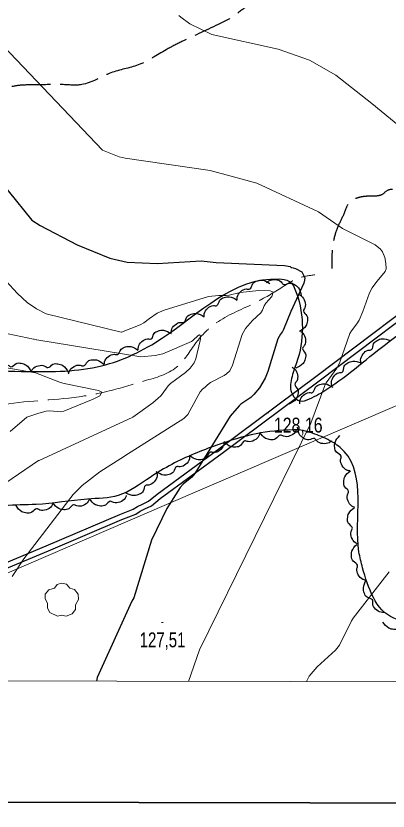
# Model space of a CAD drawing. Extents: x 483843 to 488449, y 4381269 to 4384483.
# Drawn here: x 485058.8 to 485277.5, y 4381745.2 to 4382213.1 of the extents above; entities that cross this region are included whole.
import ezdxf

# ---------------------------------------------------------------- set-up
doc = ezdxf.new("R2010")
doc.units = 0
doc.header["$LTSCALE"] = 3.8
doc.linetypes.add('LONG_DASHED', pattern=[7.5, 6, -1.5])
for name, color, linetype, lineweight in [('1', 7, 'Continuous', 13), ('15', 7, 'LONG_DASHED', 13), ('27', 7, 'Continuous', 25), ('29', 7, 'Continuous', 13), ('38', 7, 'Continuous', 25), ('51', 7, 'Continuous', 13), ('7', 7, 'Continuous', 13), ('8', 7, 'Continuous', 25), ('9', 7, 'Continuous', 13)]:
    doc.layers.add(name, color=color, linetype=linetype, lineweight=lineweight)

msp = doc.modelspace()

# ---------------------------------------------------------------- linework, layer by layer
at = {"layer": '1', "lineweight": 35}
msp.add_lwpolyline([(484030.2, 4384207.38), (487748.7, 4384200.21), (487743.96, 4381745.22), (484025.46, 4381752.39)], close=True, dxfattribs=at)
at = {"layer": '1'}
msp.add_lwpolyline([(484100.5, 4384135.8), (487678, 4384129), (487674.1, 4381816.7), (484095.6, 4381823.6)], close=True, dxfattribs=at)
at = {"layer": '15'}
msp.add_spline([(484822.33, 4381983.54), (484847.17, 4381983.3), (484880.23, 4381985.17), (484920.28, 4381985.95), (484958.86, 4381981.01), (484995.65, 4381979.87), (485025.76, 4381978.68), (485042.99, 4381982.74), (485089.97, 4381988.22), (485113.68, 4381992.4), (485134.36, 4381998.32), (485153.2, 4382006.31), (485164.72, 4382020.92), (485176.52, 4382032.46), (485198.15, 4382043.65), (485214.5, 4382052.94), (485225.72, 4382058.99), (485234.39, 4382060.72)], degree=3, dxfattribs=at)
at = {"layer": '27'}
for points in [[(484798.92, 4381998.99), (484814.13, 4381997.5), (484843.2, 4381995.91), (484868.25, 4382000.56), (484887.51, 4382002.1), (484917.02, 4382005.25), (484964.05, 4382006.09), (484977.04, 4382005.57), (484983.34, 4382005.23), (485009.08, 4382005.54), (485023.48, 4382005.42), (485036.4, 4382004.83), (485065.6, 4382003.85), (485109.14, 4382007.17), (485145.01, 4382023.64), (485213.43, 4382058.32), (485219.23, 4382057.08), (485223.55, 4382050.33), (485223.76, 4382008.99), (485220.77, 4381999.7), (485221.24, 4381990.33), (485225.73, 4381986.51), (485231.26, 4381987.74), (485241.59, 4381993.47), (485278.23, 4382021.59), (485302.39, 4382038.45), (485323.17, 4382055.55), (485334.02, 4382069.85), (485367.08, 4382088.44), (485385.03, 4382100.47), (485416.97, 4382156.56), (485440.3, 4382182.11), (485449.72, 4382200.81), (485459.51, 4382209.91)], [(485508.11, 4382168.47), (485497.14, 4382154.39), (485492.34, 4382149.87), (485486.98, 4382147.75), (485476.04, 4382134.43), (485469.31, 4382120.28), (485463.15, 4382107.79), (485460.73, 4382083.73), (485455.05, 4382061.72), (485453.12, 4382039.33), (485443.59, 4382022.28), (485413.43, 4381988.65), (485371.07, 4381957.21), (485349.23, 4381936.26), (485331.41, 4381917.56), (485310.92, 4381892.36), (485301.95, 4381886.42), (485299.93, 4381877.68), (485296.95, 4381863.37), (485288.88, 4381857.75), (485280.91, 4381858.74), (485262.52, 4381888.42), (485260.4, 4381897.69), (485251.77, 4381956.74), (485244.54, 4381962.46), (485234.48, 4381967.01), (485223.41, 4381969.59), (485221.53, 4381969.55), (485200.04, 4381967.22), (485176.97, 4381960.51), (485150.46, 4381949.23), (485137.77, 4381941.58), (485118.97, 4381930.96), (485100.86, 4381928.77), (485070.67, 4381925.6), (485052.23, 4381924.67), (485034.52, 4381920.53), (485015.41, 4381919.37), (485007.52, 4381920.05), (484994.14, 4381921.24), (484952.93, 4381922.31)], [(485188.73, 4382045.86), (485188.85, 4382047.64), (485190.89, 4382050.84), (485194.23, 4382052.4), (485196.28, 4382052.46), (485198.04, 4382055.55), (485200.55, 4382057.16), (485203.55, 4382057.57), (485208.11, 4382055.63)], [(485206.14, 4382056.14), (485207.52, 4382057.25), (485211.25, 4382057.92), (485214.67, 4382056.51), (485216.1, 4382055.04), (485219.57, 4382055.85), (485222.45, 4382055.08), (485224.78, 4382053.15), (485226.44, 4382048.48)], [(485169.38, 4382036.05), (485169.49, 4382037.82), (485171.51, 4382041.03), (485174.85, 4382042.61), (485176.9, 4382042.68), (485178.64, 4382045.78), (485181.15, 4382047.39), (485184.15, 4382047.82), (485188.72, 4382045.89)], [(485225.04, 4382049.12), (485226.59, 4382048.26), (485228.61, 4382045.05), (485228.58, 4382041.35), (485227.76, 4382039.47), (485229.79, 4382036.56), (485230.16, 4382033.6), (485229.25, 4382030.72), (485225.54, 4382027.43)], [(485150.04, 4382026.2), (485150.15, 4382027.98), (485152.17, 4382031.18), (485155.51, 4382032.76), (485157.56, 4382032.83), (485159.31, 4382035.93), (485161.82, 4382037.54), (485164.81, 4382037.97), (485169.38, 4382036.04)], [(485130.63, 4382016.5), (485130.76, 4382018.27), (485132.82, 4382021.46), (485136.17, 4382023), (485138.22, 4382023.05), (485140, 4382026.13), (485142.52, 4382027.72), (485145.52, 4382028.11), (485150.07, 4382026.14)], [(485225.99, 4382027.41), (485227.4, 4382026.33), (485228.94, 4382022.86), (485228.38, 4382019.21), (485227.3, 4382017.47), (485228.9, 4382014.29), (485228.84, 4382011.31), (485227.52, 4382008.59), (485223.37, 4382005.87)], [(485261.6, 4382008.87), (485261.38, 4382010.63), (485262.79, 4382014.16), (485265.79, 4382016.31), (485267.8, 4382016.75), (485268.95, 4382020.11), (485271.13, 4382022.15), (485274, 4382023.11), (485278.84, 4382022.04)], [(485110.74, 4382007.85), (485110.97, 4382009.61), (485113.22, 4382012.66), (485116.66, 4382014), (485118.71, 4382013.92), (485120.67, 4382016.89), (485123.29, 4382018.33), (485126.3, 4382018.54), (485130.73, 4382016.3)], [(485089.74, 4382002.44), (485090.26, 4382004.14), (485092.96, 4382006.8), (485096.58, 4382007.57), (485098.59, 4382007.16), (485101, 4382009.78), (485103.81, 4382010.77), (485106.82, 4382010.5), (485110.83, 4382007.57)], [(485244.4, 4381995.64), (485244.18, 4381997.4), (485245.58, 4382000.92), (485248.57, 4382003.09), (485250.57, 4382003.53), (485251.72, 4382006.9), (485253.89, 4382008.95), (485256.75, 4382009.92), (485261.6, 4382008.87)], [(485046.15, 4382004.44), (485047.1, 4382005.94), (485050.42, 4382007.78), (485054.1, 4382007.56), (485055.93, 4382006.63), (485058.95, 4382008.51), (485061.93, 4382008.72), (485064.76, 4382007.66), (485067.84, 4382003.77)], [(485067.84, 4382003.82), (485068.77, 4382005.33), (485072.05, 4382007.22), (485075.74, 4382007.06), (485077.59, 4382006.16), (485080.58, 4382008.08), (485083.55, 4382008.34), (485086.4, 4382007.32), (485089.54, 4382003.48)], [(485221.17, 4382006.32), (485222.61, 4382005.28), (485224.25, 4382001.86), (485223.81, 4381998.2), (485222.78, 4381996.42), (485224.47, 4381993.3), (485224.5, 4381990.31), (485223.27, 4381987.55), (485219.21, 4381984.71)], [(485225.6, 4381984.91), (485225.72, 4381986.68), (485227.77, 4381989.87), (485231.12, 4381991.43), (485233.17, 4381991.48), (485234.93, 4381994.57), (485237.45, 4381996.17), (485240.45, 4381996.57), (485245.01, 4381994.61)], [(485202.08, 4381967.72), (485201.57, 4381966.02), (485198.87, 4381963.36), (485195.26, 4381962.58), (485193.24, 4381962.98), (485190.84, 4381960.36), (485188.03, 4381959.36), (485185.01, 4381959.63), (485181, 4381962.55)], [(485223.7, 4381969.72), (485222.92, 4381968.13), (485219.83, 4381965.93), (485216.14, 4381965.74), (485214.22, 4381966.46), (485211.43, 4381964.26), (485208.49, 4381963.72), (485205.56, 4381964.47), (485202.07, 4381967.99)], [(485244.3, 4381963.05), (485242.9, 4381961.97), (485239.15, 4381961.39), (485235.77, 4381962.87), (485234.37, 4381964.37), (485230.89, 4381963.65), (485228.02, 4381964.48), (485225.73, 4381966.46), (485224.18, 4381971.17)], [(485254.94, 4381945.35), (485253.22, 4381945.81), (485250.48, 4381948.43), (485249.6, 4381952.01), (485249.94, 4381954.04), (485247.25, 4381956.36), (485246.16, 4381959.14), (485246.34, 4381962.16), (485249.13, 4381966.26)], [(485181.13, 4381962.08), (485180.83, 4381960.33), (485178.46, 4381957.36), (485174.97, 4381956.16), (485172.92, 4381956.32), (485170.85, 4381953.43), (485168.18, 4381952.1), (485165.15, 4381952.01), (485160.82, 4381954.43)], [(485160.92, 4381954.2), (485160.76, 4381952.44), (485158.65, 4381949.28), (485155.27, 4381947.8), (485153.22, 4381947.78), (485151.39, 4381944.73), (485148.84, 4381943.19), (485145.83, 4381942.84), (485141.32, 4381944.89)], [(485141.69, 4381944.16), (485141.78, 4381942.39), (485140.12, 4381938.98), (485136.98, 4381937.04), (485134.95, 4381936.75), (485133.56, 4381933.47), (485131.24, 4381931.59), (485128.31, 4381930.84), (485123.56, 4381932.25)], [(485257.9, 4381923.89), (485256.28, 4381924.61), (485253.98, 4381927.63), (485253.68, 4381931.31), (485254.33, 4381933.25), (485252.04, 4381935.97), (485251.41, 4381938.89), (485252.06, 4381941.84), (485255.46, 4381945.45)], [(485123.7, 4381930.88), (485122.94, 4381929.27), (485119.87, 4381927.04), (485116.19, 4381926.81), (485114.26, 4381927.51), (485111.49, 4381925.27), (485108.56, 4381924.7), (485105.62, 4381925.41), (485102.09, 4381928.89)], [(485080.55, 4381926.11), (485079.73, 4381924.54), (485076.57, 4381922.43), (485072.88, 4381922.35), (485070.98, 4381923.12), (485068.13, 4381921), (485065.18, 4381920.55), (485062.27, 4381921.38), (485058.88, 4381925)], [(485102.09, 4381928.9), (485101.35, 4381927.28), (485098.32, 4381925.01), (485094.64, 4381924.73), (485092.7, 4381925.4), (485089.96, 4381923.12), (485087.04, 4381922.51), (485084.09, 4381923.18), (485080.51, 4381926.61)], [(485259.95, 4381902.28), (485258.34, 4381903.03), (485256.09, 4381906.09), (485255.85, 4381909.77), (485256.53, 4381911.71), (485254.28, 4381914.46), (485253.7, 4381917.39), (485254.39, 4381920.33), (485257.85, 4381923.88)], [(485264.33, 4381881.07), (485262.63, 4381881.57), (485259.97, 4381884.27), (485259.19, 4381887.88), (485259.59, 4381889.9), (485256.97, 4381892.3), (485255.97, 4381895.11), (485256.23, 4381898.12), (485259.15, 4381902.14)], [(485275.18, 4381862.12), (485273.4, 4381862.17), (485270.13, 4381864.09), (485268.45, 4381867.38), (485268.32, 4381869.43), (485265.17, 4381871.08), (485263.48, 4381873.54), (485262.96, 4381876.52), (485264.74, 4381881.15)], [(485296.1, 4381857.89), (485295.31, 4381856.3), (485292.19, 4381854.14), (485288.5, 4381854), (485286.58, 4381854.74), (485283.76, 4381852.58), (485280.82, 4381852.08), (485277.9, 4381852.86), (485274.45, 4381856.43)]]:
    msp.add_spline(points, degree=3, dxfattribs=at)
at = {"layer": '29'}
msp.add_lwpolyline([(485083.26, 4381859.96), (485078.72, 4381862.08), (485077.31, 4381864.62), (485077.41, 4381867.6), (485076.04, 4381870.01), (485076.08, 4381872.76), (485078.24, 4381875.36), (485081.43, 4381876.36), (485083.08, 4381878.55), (485085.65, 4381879.38), (485088.51, 4381878.73), (485090.46, 4381876.46), (485093.27, 4381875.64), (485095.4, 4381872.79), (485095.64, 4381869.66), (485093.76, 4381866.51), (485093.76, 4381863.83), (485091.94, 4381861.22), (485088.32, 4381859.88), (485085.55, 4381860.51)], close=True, dxfattribs=at)
at = {"layer": '38'}
for points in [[(484797.25, 4381877.06), (484822.74, 4381876.97), (484935.3, 4381876.34), (485009.88, 4381875.72), (485012.82, 4381875.91), (485016.63, 4381876.5), (485021, 4381877.82), (485024.68, 4381879.6), (485076.69, 4381901.31), (485119.82, 4381919.71), (485127.8, 4381922.84), (485130.3, 4381924.45), (485133.24, 4381925.87), (485136.74, 4381927.62), (485141.73, 4381931.65), (485178.09, 4381958.33), (485235.03, 4382000.84), (485312.48, 4382059.39)], [(484797.33, 4381873.86), (484822.73, 4381873.77), (484935.28, 4381873.14), (485009.97, 4381872.52), (485013.17, 4381872.73), (485017.34, 4381873.38), (485022.16, 4381874.83), (485026, 4381876.69), (485077.93, 4381898.37), (485121.03, 4381916.76), (485129.26, 4381919.98), (485131.87, 4381921.65), (485134.65, 4381923), (485138.48, 4381924.91), (485143.67, 4381929.12), (485179.99, 4381955.77), (485236.96, 4381998.29), (485314.38, 4382056.83)]]:
    msp.add_lwpolyline(points, dxfattribs=at)
at = {"layer": '38', "linetype": 'LONG_DASHED'}
for points in [[(485484.19, 4382224.31), (485462, 4382227.29), (485445.62, 4382228.8), (485425.21, 4382229.11), (485406, 4382229), (485396.4, 4382228.83), (485391.67, 4382228.82), (485385.88, 4382229.54), (485380.78, 4382229.6), (485373.58, 4382229.47), (485370.36, 4382229.19), (485363.41, 4382227.56), (485355.44, 4382223.9), (485352.32, 4382222.26), (485337.69, 4382222.15), (485331.36, 4382223.77), (485325.51, 4382227.71), (485318.96, 4382233.08), (485313.26, 4382237.4), (485311.13, 4382238.94), (485303.04, 4382242.7), (485286.78, 4382237), (485260.76, 4382231.74), (485235.93, 4382227.55), (485209.66, 4382223.4), (485193.33, 4382217.71), (485185.4, 4382212.09), (485179.16, 4382208.75), (485156.32, 4382197.92), (485147.1, 4382193.18), (485130.6, 4382184.18), (485114.63, 4382179.54), (485097.49, 4382172.64), (485085.86, 4382172.65), (485070.41, 4382172.45), (485061.41, 4382172.22), (485054.83, 4382171.13), (485047.82, 4382168.75), (485042.14, 4382163.02), (485025.23, 4382156.04), (485007.3, 4382147.7), (484996.93, 4382143.99), (484984.86, 4382143.85), (484972.93, 4382143.41), (484965.15, 4382142.37), (484941.34, 4382135.49), (484910.04, 4382127.36), (484902.35, 4382129.25), (484885.33, 4382158.51), (484879.28, 4382161.03), (484869.89, 4382165.81), (484839.61, 4382176.53), (484822.23, 4382174.87), (484818.62, 4382175.7), (484809.9, 4382176.45), (484809.97, 4382176.6), (484803.91, 4382175.74), (484793.66, 4382182.46), (484789.53, 4382186.8)], [(485373.85, 4382104.25), (485371.61, 4382107.88), (485369.84, 4382110.33), (485367.53, 4382113.66), (485365.74, 4382117.76), (485364.86, 4382120.59), (485363.99, 4382122.83), (485362.82, 4382125.58), (485361.95, 4382127.89), (485361.25, 4382129.23), (485360.49, 4382130.19), (485359.12, 4382130.92), (485358.07, 4382130.98), (485349.52, 4382130.97), (485339.77, 4382130.8), (485329.81, 4382129.42), (485315.33, 4382125.49), (485296.8, 4382116.68), (485282.05, 4382110.94), (485277.62, 4382110.56), (485273.18, 4382107.56), (485271.38, 4382107.15), (485266.13, 4382106.98), (485264.41, 4382106.88), (485261.79, 4382106.53), (485260.82, 4382106.29), (485257.54, 4382105.03), (485256.95, 4382104.57), (485254.28, 4382102.42), (485251.82, 4382097.42), (485248.43, 4382090.01), (485245.65, 4382081.71), (485244.91, 4382076.97), (485244.42, 4382070.58), (485244.45, 4382064.5)]]:
    msp.add_spline(points, degree=3, dxfattribs=at)
at = {"layer": '51'}
msp.add_lwpolyline([(484797.38, 4381871.67), (484872.36, 4381871.2), (485020.85, 4381871.14), (485147.28, 4381925.69), (485256.22, 4381972.5), (485452.28, 4382056.87), (485534.85, 4382092.93), (485579.79, 4382097.33)], dxfattribs=at)
at = {"layer": '7'}
for p, q in [((485206.22, 4381979.5), (485207.22, 4381979.5)), ((485144.27, 4381856.24), (485145.27, 4381856.24))]:
    msp.add_line(p, q, dxfattribs=at)
at = {"layer": '8'}
msp.add_lwpolyline([(485012.41, 4382161.98), (485068.17, 4382092.94), (485073.02, 4382089.79), (485094.89, 4382078.32), (485114.05, 4382070.59), (485124.21, 4382068.22), (485141.74, 4382067.39), (485167.61, 4382068.98), (485176.5, 4382067.96), (485216.73, 4382066.13), (485220.04, 4382065.59), (485220.6, 4382065.11), (485220.78, 4382065.02), (485220.97, 4382064.95), (485221.75, 4382064.85), (485223.06, 4382064.49), (485226.91, 4382062.45), (485228.49, 4382059.03), (485228.36, 4382057.54), (485227.97, 4382055.82), (485220.3, 4382039.22), (485216.11, 4382028.52), (485215.5, 4382027.34), (485214.25, 4382025.79), (485212.7, 4382023.02), (485206.92, 4382003.88), (485205.28, 4381999.96), (485201.94, 4381994.28), (485198.55, 4381990.22), (485196.83, 4381988.58), (485190.97, 4381984.64), (485190, 4381983.72), (485184.75, 4381977.61), (485163.98, 4381943.87), (485162.16, 4381941.65), (485157.08, 4381937.6), (485155.33, 4381935.53), (485147.45, 4381923.34), (485138.47, 4381904.58), (485128.12, 4381870.66), (485126.94, 4381868.64), (485106.58, 4381823.79), (485106.09, 4381821.65)], dxfattribs=at)
at = {"layer": '9'}
for points in [[(485031.73, 4382215.88), (485109.71, 4382134.13), (485119.48, 4382130.18), (485123.09, 4382129.26), (485172.9, 4382122.12), (485200.44, 4382114.58), (485236.6, 4382097.76), (485250.76, 4382088.07), (485269.94, 4382078.36), (485273.01, 4382075.91), (485273.66, 4382075.12), (485274.22, 4382074.29), (485275.54, 4382070.86), (485276.11, 4382067.58), (485276.31, 4382064.32), (485275.74, 4382062.71)], [(485154.64, 4382213.3), (485155.69, 4382212.24), (485161, 4382208.43), (485173.91, 4382202.04), (485212.99, 4382193.43), (485231.42, 4382186.93), (485246.78, 4382178.27), (485267.97, 4382161.57), (485267.99, 4382161.55), (485268.03, 4382161.49), (485329.23, 4382111.16)], [(485275.74, 4382062.71), (485275.04, 4382061.63), (485270.93, 4382056.79), (485268.19, 4382053), (485266.67, 4382050.1), (485262.72, 4382039.07), (485260.5, 4382034.12), (485259.18, 4382031.93), (485255.96, 4382027.8), (485255.05, 4382026.23), (485249.03, 4382008.82), (485247.47, 4382005.83), (485241.08, 4381997.14), (485240.26, 4381995.6), (485232.07, 4381973.47), (485166.72, 4381840.17), (485160.2, 4381821.55)], [(485056.69, 4381883.25), (485063.39, 4381893.6), (485092.4, 4381931.49), (485097.7, 4381936.84), (485108.09, 4381944.85), (485122.6, 4381954.01), (485122.64, 4381954.05), (485122.78, 4381954.21), (485157.53, 4381976.17), (485159.77, 4381978.64), (485161.11, 4381980.66), (485167.1, 4381991.8), (485168.39, 4381993.39), (485170.04, 4381994.71), (485171.3, 4381995.93), (485173.12, 4381997.35), (485181.18, 4382001.45), (485182.63, 4382002.43), (485184.53, 4382004.3), (485186.13, 4382007.55), (485191.85, 4382025.59), (485193.7, 4382029.06), (485197.74, 4382033.85), (485202.71, 4382038.44), (485203.79, 4382039.95), (485204.69, 4382042.48), (485205.67, 4382043.96), (485209.22, 4382048), (485209.92, 4382050.52), (485209.27, 4382050.95), (485208.26, 4382051.27), (485201.56, 4382051.47), (485190.64, 4382050.42), (485184.21, 4382048.8), (485182.28, 4382048.6), (485178.06, 4382048.6), (485171.9, 4382048), (485145.99, 4382039.95), (485141.84, 4382038.07), (485137.24, 4382035.09), (485134.06, 4382032.56), (485131.91, 4382031.31), (485120.81, 4382027.05), (485120.79, 4382027.05), (485120.76, 4382027.05), (485076.7, 4382037.83), (485070.88, 4382040.7), (485065.53, 4382044.45), (485059.76, 4382049.77), (485052.99, 4382057.18)], [(485024.88, 4381919.3), (485072.08, 4381951.43), (485072.17, 4381951.47), (485072.26, 4381951.51), (485072.53, 4381951.54), (485127.59, 4381977.07), (485139.3, 4381985.37), (485144, 4381989.61), (485144.73, 4381990.42), (485148.21, 4381995.37), (485149.63, 4381996.74), (485158.52, 4382003.32), (485161.26, 4382005.84), (485163.47, 4382008.97), (485164.49, 4382011.26), (485167.1, 4382022.08), (485167.22, 4382022.88), (485167.28, 4382024.51), (485167.04, 4382025.03), (485166.91, 4382025.23), (485166.66, 4382025.43), (485166.16, 4382025.2), (485162.6, 4382021.92), (485162.01, 4382021.53), (485145.06, 4382014.17), (485140.66, 4382013.19), (485132.2, 4382012.42), (485071.15, 4382022.5), (485070.95, 4382022.57), (485069.63, 4382022.81), (485069.17, 4382022.96), (485054.34, 4382026.06)], [(485055.37, 4381968.53), (485065.17, 4381976.93), (485072.21, 4381979.42), (485076.65, 4381980.47), (485078.81, 4381980.69), (485085.17, 4381980.2), (485086.89, 4381980.45), (485104.28, 4381987.49), (485108.21, 4381989.51), (485109.33, 4381991.59), (485108.61, 4381992.12), (485107.43, 4381992.63), (485087.27, 4381996.76), (485085.07, 4381997.43), (485070.24, 4382003.14), (485021.57, 4382011.4)], [(485278.14, 4381885.92), (485257, 4381858.68), (485256.07, 4381857.2), (485248.89, 4381842.92), (485246.65, 4381839.89), (485235.79, 4381830.04), (485231.17, 4381824.64), (485229.64, 4381821.41)]]:
    msp.add_lwpolyline(points, dxfattribs=at)

# ---------------------------------------------------------------- texts
at = {"layer": '7'}
for s, width, p in [('128,16', 0.8, (485210.38, 4381967.94)), ('127,51', 0.75, (485131.56, 4381841.59))]:
    msp.add_text(s, height=8.75, dxfattribs=dict(at, width=width)).set_placement(p)

doc.saveas('drawing.dxf')
